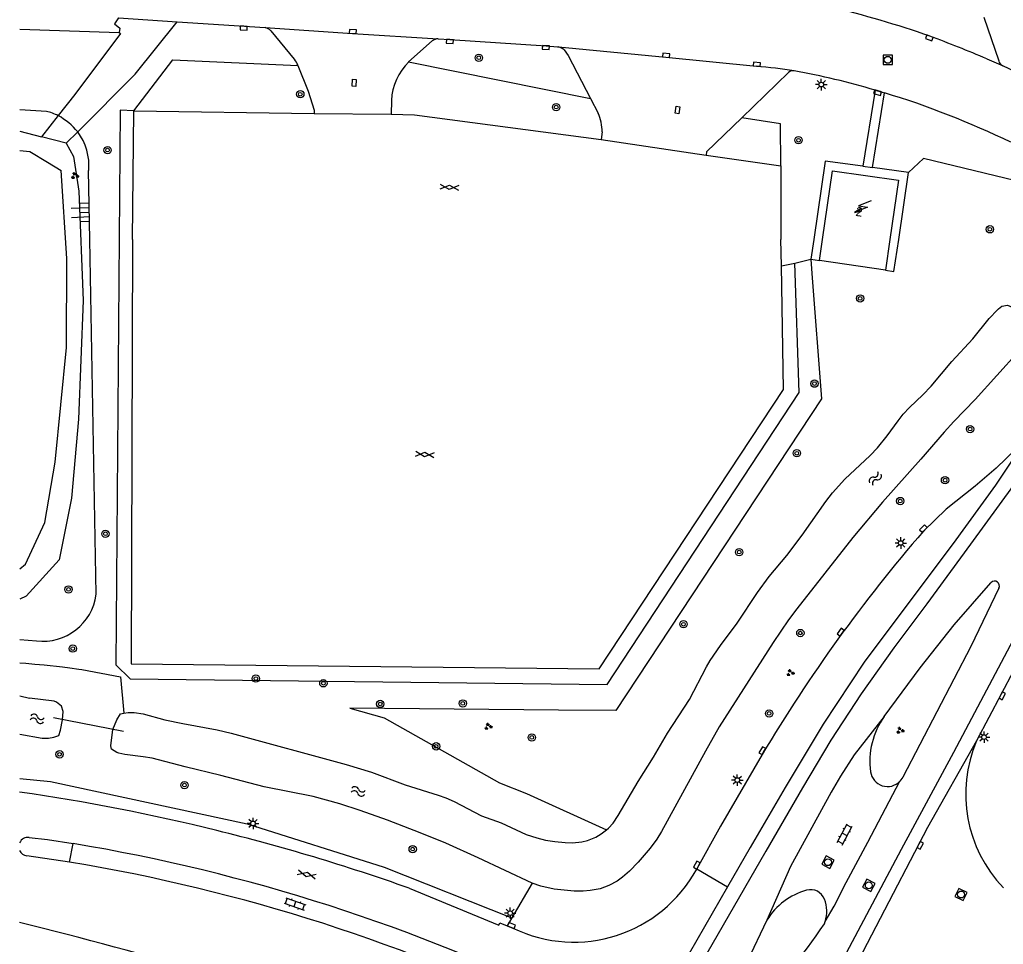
# Model space of a CAD drawing. Extents: x 135999 to 138000, y 396000 to 398501.
# Drawn here: x 136000 to 136106.9, y 397923.4 to 398023.9 of the extents above; entities that cross this region are included whole.
import ezdxf

# ---------------------------------------------------------------- set-up
doc = ezdxf.new("R2010")
doc.units = 0
for name, color, linetype in [('gg-afsc-hekwerk', 7, 'Continuous'), ('gg-anno-huisnummerreeks BGT', 7, 'Continuous'), ('gg-bbg-hoofdgebouw', 7, 'Continuous'), ('gg-knt-BGT kruinlijn', 7, 'Continuous'), ('gg-knt-verharding', 7, 'Continuous'), ('gg-knt-verharding nz', 7, 'Continuous'), ('gg-kntw-bovenkant insteek waterloop', 7, 'Continuous'), ('gg-kwrk-duiker nz buis', 7, 'Continuous'), ('gt-grn-groengrens', 7, 'Continuous'), ('gt-symb-boom', 7, 'Continuous'), ('gt-symb-gesloten verharding', 7, 'Continuous'), ('gt-symb-groenvak', 7, 'Continuous'), ('gt-symb-klinker verharding', 7, 'Continuous'), ('gt-symb-kolk', 7, 'Continuous'), ('gt-symb-kolk center center', 7, 'Continuous'), ('gt-symb-lichtmast', 7, 'Continuous'), ('gt-symb-rioolschacht', 7, 'Continuous'), ('gt-symb-talud symbool', 7, 'Continuous'), ('gt-symb-trafo symbool', 7, 'Continuous'), ('gt-symb-watersymbool', 7, 'Continuous'), ('gx-grn-maaiveld', 7, 'Continuous')]:
    doc.layers.add(name, color=color, linetype=linetype)

# ---------------------------------------------------------------- blocks, each defined once
blk = doc.blocks.new('gt0-KOLK')
at = {"layer": 'gt-symb-kolk'}
blk.add_lwpolyline([(0, 0), (0.38, 0), (0.38, 0.4), (-0.38, 0.4), (-0.38, 0), (0, 0)], dxfattribs=at)
blk = doc.blocks.new('gt0-RS')
at = {"layer": 'gt-symb-rioolschacht'}
blk.add_lwpolyline([(-0.5, -0.5), (0.5, -0.5), (0.5, 0.5), (-0.5, 0.5)], close=True, dxfattribs=at)
blk.add_circle((0, 0), 0.375, dxfattribs=at)
blk = doc.blocks.new('gt0-BOOM')
at = {"layer": 'gt-symb-boom'}
for radius in [0.4, 0.2]:
    blk.add_circle((0, 0), radius, dxfattribs=at)
blk = doc.blocks.new('gt0-LMAST')
at = {"layer": 'gt-symb-lichtmast'}
for p, q in [((-0.18, 0.17), (-0.45, 0.44)), ((-0.01, 0.25), (-0.01, 0.62)), ((0.17, 0.17), (0.44, 0.44)), ((-0.26, 0), (-0.63, 0)), ((-0.18, -0.18), (-0.45, -0.45)), ((-0.01, -0.25), (-0.01, -0.63)), ((0.44, -0.45), (0.17, -0.18)), ((0.24, 0), (0.62, 0))]:
    blk.add_line(p, q, dxfattribs=at)
blk.add_circle((-0.01, 0), 0.25, dxfattribs=at)
blk = doc.blocks.new('gt0-HSP')
at = {"layer": 'gt-symb-trafo symbool'}
for points in [[(0.77, 0.75), (-0.53, 0), (0.47, 0), (-0.83, -0.75)], [(-0.22, -0.24), (-0.83, -0.75), (-0.08, -0.48)]]:
    blk.add_lwpolyline(points, dxfattribs=at)
blk = doc.blocks.new('gt0-GRVAK')
at = {"layer": 'gt-symb-groenvak'}
for p, q in [((-0.11, 0.19), (-0.23, 0.24)), ((-0.18, 0.15), (0.09, 0.15)), ((-0.09, 0.21), (-0.16, 0.32)), ((-0.05, 0.21), (-0.05, 0.39)), ((0, 0.21), (0.06, 0.32)), ((0.02, 0.19), (0.13, 0.24)), ((0.26, -0.05), (0.2, 0.06)), ((0.3, -0.05), (0.3, 0.13)), ((0.35, -0.05), (0.41, 0.06)), ((-0.24, -0.23), (-0.36, -0.18)), ((-0.32, -0.26), (-0.05, -0.26)), ((-0.23, -0.21), (-0.29, -0.1)), ((-0.18, -0.2), (-0.18, -0.02)), ((-0.14, -0.21), (-0.07, -0.1)), ((-0.12, -0.23), (0, -0.18)), ((0.24, -0.07), (0.12, -0.02)), ((0.17, -0.11), (0.44, -0.11)), ((0.37, -0.07), (0.49, -0.02))]:
    blk.add_line(p, q, dxfattribs=at)
blk = doc.blocks.new('gt0-WA')
at = {"layer": 'gt-symb-watersymbool'}
for centre, start, end in [((-0.32, 0.02), 28.0725, 151.9275), ((0.43, 0.42), 208.0725, 331.9275), ((-0.32, -0.43), 28.0725, 151.9275), ((0.43, -0.03), 208.0725, 331.9275)]:
    blk.add_arc(centre, 0.425, start, end, dxfattribs=at)
blk = doc.blocks.new('gt0-KL1')
at = {"layer": 'gt-symb-klinker verharding'}
for p, q in [((-1.15, 0.3), (1.15, 0.3)), ((-1, -0.3), (-1, 0.3)), ((-0.5, 0.3), (-0.5, 0.45)), ((0, -0.3), (0, 0.3)), ((0.5, 0.3), (0.5, 0.45)), ((1, -0.3), (1, 0.3)), ((-1.15, -0.3), (1.15, -0.3)), ((-0.5, -0.45), (-0.5, -0.3)), ((0.5, -0.45), (0.5, -0.3))]:
    blk.add_line(p, q, dxfattribs=at)
blk = doc.blocks.new('gt0-KOLKCC')
at = {"layer": 'gt-symb-kolk center center'}
blk.add_lwpolyline([(-0.38, 0.2), (0.38, 0.2), (0.38, -0.2), (-0.38, -0.2)], close=True, dxfattribs=at)
blk = doc.blocks.new('gt0-TALUD_1')
at = {"layer": 'gt-symb-talud symbool'}
for p, q in [((-1, -1), (-1, 0)), ((-0.5, -2), (-0.5, 0)), ((0, -1), (0, 0)), ((0.5, -2), (0.5, 0)), ((1, -1), (1, 0))]:
    blk.add_line(p, q, dxfattribs=at)
blk = doc.blocks.new('gt0-GESVH1')
at = {"layer": 'gt-symb-gesloten verharding'}
for p, q in [((-0.99, -0.26), (0.01, 0.24)), ((0.01, -0.26), (-0.99, 0.24)), ((0.01, 0.24), (1.01, -0.26)), ((1.01, 0.24), (0.01, -0.26))]:
    blk.add_line(p, q, dxfattribs=at)

msp = doc.modelspace()

# ---------------------------------------------------------------- linework, layer by layer
at = {"layer": 'gg-afsc-hekwerk'}
for p, q in [((136012.26, 398000), (136012.42, 398013.97)), ((136012.42, 398013.97), (136032.03, 398013.7)), ((136032.03, 398013.7), (136040.38, 398013.61)), ((136063.22, 398010.86), (136074.64, 398009.18)), ((136074.64, 398009.18), (136082.77, 398007.99)), ((136082.77, 398007.99), (136082.77, 398000)), ((136082.82, 397997.13), (136082.77, 398000))]:
    msp.add_line(p, q, dxfattribs=at)
for points in [[(136040.38, 398013.61), (136042.93, 398013.56), (136063.22, 398010.86)], [(136012.26, 398000), (136012.12, 397953.9), (136063.02, 397953.34), (136083.06, 397983.69), (136082.82, 397997.13)]]:
    msp.add_lwpolyline(points, dxfattribs=at)
at = {"layer": 'gg-bbg-hoofdgebouw'}
for p, q in [((136086.97, 397997.71), (136087.3, 398000)), ((136094.6, 398000), (136094.12, 397996.68)), ((136094.12, 397996.68), (136086.97, 397997.71))]:
    msp.add_line(p, q, dxfattribs=at)
msp.add_lwpolyline([(136087.3, 398000), (136088.36, 398007.47), (136095.54, 398006.45), (136094.6, 398000)], dxfattribs=at)
at = {"layer": 'gg-knt-BGT kruinlijn'}
for p, q in [((136000, 398014.13), (136002.9, 398013.93)), ((136007.64, 398000), (136007.5, 398007.51)), ((136008.32, 397961.45), (136007.64, 398000)), ((136000, 397956.55), (136001.82, 397956.38))]:
    msp.add_line(p, q, dxfattribs=at)
for centre, radius, start, end in [((136001.5, 398008.08), 6.01, 63.3854, 76.5347), ((136000.39, 398006.73), 7.73, 39.9839, 60.5062), ((136001.49, 398008.06), 6.04, 354.7149, 37.0242), ((136002.49, 397962.22), 5.88, 263.4611, 352.473)]:
    msp.add_arc(centre, radius, start, end, dxfattribs=at)
at = {"layer": 'gg-knt-verharding'}
for p, q in [((136010.74, 398024.07), (136017.13, 398023.65)), ((136017.13, 398023.65), (136026.69, 398023.03)), ((136106.48, 398019.36), (136104.87, 398024.11)), ((136027.31, 398022.69), (136029.86, 398019.59)), ((136044.86, 398021.57), (136042.29, 398019.3)), ((136058.48, 398020.93), (136058.59, 398020.92)), ((136105.16, 398019.63), (136106.92, 398018.86)), ((136083.58, 398018.16), (136078.5, 398013.22)), ((136093.03, 398016.23), (136091.67, 398007.98)), ((136093.03, 398016.23), (136094.01, 398015.93)), ((136040.41, 398015.11), (136040.38, 398013.61)), ((136062.05, 398015.32), (136062.89, 398013.74)), ((136092.72, 398007.83), (136094.01, 398015.93)), ((136063.33, 398011.7), (136063.22, 398010.86)), ((136091.67, 398007.98), (136092.72, 398007.83)), ((136096.62, 398007.27), (136092.72, 398007.83)), ((136095.57, 398000), (136096.62, 398007.27)), ((136086.33, 398000), (136086.01, 397997.85)), ((136086.01, 397997.85), (136086.97, 397997.71)), ((136124.7, 397984.79), (136104.03, 397945.52)), ((136005.43, 397932.34), (136000.78, 397933.03)), ((136053, 397925.44), (136053.63, 397925.18)), ((136087.49, 397925.65), (136087.58, 397925.89))]:
    msp.add_line(p, q, dxfattribs=at)
for points in [[(136006.31, 398011.7), (136012.57, 398017.97), (136017.13, 398023.65)], [(136010.74, 398024.07), (136010.3, 398023.44), (136010.9, 398022.95), (136010.83, 398022.48)], [(136026.69, 398023.03), (136036.2, 398022.4), (136045.5, 398021.82)], [(136010.83, 398022.48), (136010.97, 398022.38), (136006.01, 398015.76), (136004.19, 398013.46)], [(136045.5, 398021.82), (136046.78, 398021.72), (136057.23, 398021.05), (136058.48, 398020.93)], [(136058.59, 398020.92), (136070.27, 398019.81), (136080.12, 398018.83)], [(136059.19, 398020.6), (136059.64, 398019.98), (136062.05, 398015.32)], [(136030.26, 398018.91), (136031.37, 398016.11), (136032.03, 398014.05), (136032.03, 398013.7)], [(136106.92, 398018.86), (136109.94, 398017.47), (136113.81, 398015.71)], [(136078.5, 398013.22), (136074.69, 398009.54), (136074.64, 398009.18)], [(136091.67, 398007.98), (136087.59, 398008.5), (136086.33, 398000)], [(136094.12, 397996.68), (136095.06, 397996.54), (136095.57, 398000)], [(136110.49, 397979.9), (136108.36, 397977.24), (136106.16, 397975.14), (136103.87, 397973.18), (136100.75, 397970.69), (136098.25, 397968.31)], [(136094, 397948.17), (136097.89, 397953.45), (136101.59, 397958.13), (136105.6, 397962.71)], [(136106.46, 397962.1), (136103.4, 397955.78), (136096.01, 397941.57), (136095.7, 397941.13)], [(136094, 397948.17), (136090.73, 397944.01), (136089.24, 397941.68), (136088.24, 397939.95), (136083.8, 397931.86), (136081.25, 397926.05)], [(136104.03, 397945.52), (136098.71, 397936.11), (136087.46, 397914.54)], [(136080.72, 397944.05), (136076.19, 397936.26), (136073.61, 397931.6)], [(136087.58, 397925.89), (136088.54, 397927.55), (136089.86, 397930.14), (136092.21, 397934.52), (136095.7, 397941.13)], [(136001.04, 397935.03), (136003.04, 397934.8), (136005.82, 397934.36)], [(136042.34, 397929.52), (136052.11, 397925.48), (136052.21, 397925.76), (136053, 397925.44)], [(136081.25, 397926.05), (136079.1, 397921.54), (136078, 397918.71)]]:
    msp.add_lwpolyline(points, dxfattribs=at)
for centre, radius, start, end in [((136062.69, 397918.38), 109.87, 70.7185, 76.6324), ((136026.48, 398021.9), 1.14, 43.5667, 79.3684), ((136045.56, 398020.7), 1.12, 93.1193, 128.5822), ((136049.62, 397888.86), 142.07, 66.987, 69.6752), ((136058.44, 398019.93), 0.999, 41.5849, 81.1942), ((136026.88, 398017.37), 3.72, 24.4328, 36.6234), ((136107.34, 398019.67), 0.919, 199.6516, 242.2031), ((136046.66, 398014.82), 6.25, 134.2447, 177.326), ((136071.17, 397928.13), 91.14, 81.7794, 84.3647), ((136084.12, 398017.47), 0.873, 84.4174, 127.9116), ((136067.33, 397928.13), 91.77, 73.7383, 79.4053), ((136067.46, 397927.69), 92.15, 64.0676, 73.2512), ((136057.64, 398011.52), 5.7, 1.75, 22.8426), ((136227.75, 397856.31), 171.21, 139.1438, 149.1738), ((136105.99, 397962.35), 0.532, 331.9646, 137.4019), ((136100.75, 397943.3), 8.32, 144.2118, 187.9846), ((136117.53, 397939.74), 14.68, 156.8448, 223.8901), ((136094.35, 397942.42), 1.86, 188.3089, 316.3152), ((135968.63, 397721.78), 220.42, 76.1418, 81.8189), ((136000.91, 397934.03), 1.01, 82.5444, 155.0687), ((135968.53, 397721.29), 220.92, 70.4807, 76.1454), ((135973.7, 397741.02), 195.99, 63.8131, 80.5683), ((136000.91, 397934.03), 1.01, 204.9744, 262.2367), ((135974.1, 397742.38), 192.53, 63.7721, 80.6335), ((136060.25, 397938.87), 15.21, 244.1931, 331.4267), ((136087.52, 397922.2), 7.36, 105.4487, 148.4144), ((136086.01, 397927.76), 1.59, 20.1006, 106.3448), ((136084.13, 397926.99), 3.62, 342.3175, 21.3792), ((135868.06, 397396.3), 545.69, 71.5361, 76.0083), ((136031.65, 397962.93), 67.14, 315.3209, 326.2715)]:
    msp.add_arc(centre, radius, start, end, dxfattribs=at)
at = {"layer": 'gg-knt-verharding nz'}
for p, q in [((136005.43, 397932.34), (136005.82, 397934.36)), ((136073.61, 397931.6), (136076.97, 397929.66))]:
    msp.add_line(p, q, dxfattribs=at)
for points in [[(136133.66, 398020.2), (136129.13, 398011.58), (136124.53, 398002.86), (136120.77, 397995.74), (136116.04, 397986.8), (136112.34, 397979.91), (136110.3, 397976.61), (136108.04, 397973.29), (136103.39, 397966.89), (136098.64, 397960.43), (136095.04, 397955.63), (136091.5, 397950.64), (136088.18, 397945.61), (136085.13, 397940.41), (136081.14, 397933.52), (136074.17, 397921.46), (136068.17, 397911.11), (136063.18, 397902.51), (136055.15, 397888.66), (136053.29, 397885.45)], [(136064.93, 397878.63), (136068.53, 397884.76), (136073.62, 397893.38), (136078.57, 397901.93), (136084.5, 397912.43), (136088.33, 397919.55), (136095.89, 397933.74), (136101.55, 397944.31), (136109.04, 397958.4), (136117.47, 397974.24), (136123.12, 397984.88), (136131.17, 398000.05), (136140.42, 398017.6)], [(136110.49, 397979.9), (136106.08, 397973.32), (136101.49, 397966.96), (136096.67, 397960.56), (136091.8, 397954.07), (136087.36, 397947.34), (136083.23, 397940.47), (136079.44, 397933.92), (136076.97, 397929.66)], [(136076.97, 397929.66), (136070.28, 397918.08), (136066.22, 397910.86), (136054.61, 397890.64)]]:
    msp.add_lwpolyline(points, dxfattribs=at)
at = {"layer": 'gg-kntw-bovenkant insteek waterloop'}
for p, q in [((136106.43, 397992.47), (136106.44, 397992.47)), ((136000, 397950.4), (136001.08, 397950.18)), ((136000, 397946.26), (136002.43, 397945.81))]:
    msp.add_line(p, q, dxfattribs=at)
for points in [[(136106.44, 397992.47), (136106.8, 397992.77), (136107.41, 397992.87), (136108.32, 397992.46), (136109.07, 397991.61), (136109.35, 397990.58), (136109.35, 397990.29)], [(136095.5, 397980.3), (136096.06, 397981.01), (136096.74, 397981.74), (136098.18, 397983.13), (136099.09, 397984.08), (136101.36, 397986.74), (136103.62, 397989.21), (136105.41, 397991.43), (136106.32, 397992.37), (136106.43, 397992.47)], [(136108.58, 397987.84), (136103.9, 397982.6), (136101.58, 397980.21), (136100.52, 397979.06), (136097.97, 397976.13), (136093.8, 397971.45), (136090.59, 397967.61), (136084.48, 397959.87), (136083.59, 397958.68), (136081.91, 397956.2), (136076.06, 397947.03), (136074.55, 397944.41), (136069.79, 397935.69), (136069.26, 397934.84), (136068.55, 397933.86), (136067.26, 397932.34), (136066.31, 397931.38), (136065.56, 397930.73), (136064.95, 397930.29), (136064.07, 397929.81), (136063.13, 397929.46), (136062.02, 397929.25), (136061.27, 397929.19), (136060.28, 397929.2), (136058.11, 397929.41), (136056.66, 397929.72), (136055.72, 397930.06), (136055.72, 397930.06)], [(136063.79, 397935.85), (136064.02, 397936.03), (136064.52, 397936.58), (136065.07, 397937.42), (136067.23, 397941.11), (136068.92, 397943.75), (136070.42, 397946.35), (136072.83, 397950.01), (136074.68, 397953.55), (136075.08, 397954.24), (136076.2, 397955.89), (136078, 397958.3), (136080.22, 397961.66), (136081.49, 397963.38), (136083.42, 397965.68), (136085.09, 397967.87), (136087.66, 397971.54), (136088.37, 397972.46), (136089.71, 397973.95), (136092.48, 397976.54), (136093.27, 397977.36), (136094.33, 397978.67), (136095.5, 397980.3)], [(136002.43, 397945.81), (136003.15, 397945.82), (136003.71, 397945.91), (136004.27, 397946.11), (136004.43, 397946.68), (136004.65, 397947.82), (136004.74, 397948.71), (136004.54, 397949.31), (136003.99, 397949.74), (136003.74, 397949.83), (136001.08, 397950.18)], [(136010.12, 397946.75), (136010.56, 397947.81), (136010.98, 397948.46), (136011.32, 397948.53)], [(136011.32, 397948.53), (136011.79, 397948.62), (136012.46, 397948.62), (136013.43, 397948.47), (136015.79, 397947.82), (136017.74, 397947.42), (136021.47, 397946.73), (136022.99, 397946.37), (136035.51, 397942.94), (136038.24, 397942.12), (136041.93, 397940.75), (136045.5, 397939.63), (136046.32, 397939.33), (136047.24, 397938.93), (136050.22, 397937.36), (136052.34, 397936.6), (136055.07, 397935.36), (136056.21, 397934.98), (136057.18, 397934.75), (136058.17, 397934.59), (136059.3, 397934.47), (136060.11, 397934.45), (136061.11, 397934.54), (136061.74, 397934.68), (136062.66, 397935.06), (136063.23, 397935.41), (136063.79, 397935.85)], [(136034.8, 397938.68), (136031.91, 397939.47), (136026.59, 397940.53), (136021.87, 397941.77), (136017.98, 397942.7), (136014.39, 397943.63), (136013.42, 397943.8), (136011.44, 397944.04), (136010.79, 397944.18), (136010.58, 397944.27), (136009.98, 397944.63), (136009.9, 397944.99), (136010.12, 397946.75)], [(136055.72, 397930.06), (136049.86, 397932.83), (136046.33, 397934.4), (136043.55, 397935.53), (136039.98, 397936.9), (136037.03, 397937.95), (136034.8, 397938.68)]]:
    msp.add_lwpolyline(points, dxfattribs=at)
at = {"layer": 'gg-kwrk-duiker nz buis'}
msp.add_line((136011.28, 397946.53), (136003.66, 397948.01), dxfattribs=at)
at = {"layer": 'gt-grn-groengrens'}
for p, q in [((136000, 398022.85), (136010.83, 398022.48)), ((136042.29, 398019.3), (136062.05, 398015.32)), ((136012.42, 398013.97), (136010.92, 398014.04)), ((136082.72, 398012.56), (136078.5, 398013.22)), ((136082.77, 398007.99), (136082.72, 398012.56)), ((136082.82, 397997.13), (136084.29, 397997.41)), ((136084.29, 397997.41), (136086.01, 397997.85)), ((136086.01, 397997.85), (136086.13, 397996.29)), ((136055.72, 397930.06), (136053.51, 397926.31)), ((136053.51, 397926.31), (136053, 397925.44))]:
    msp.add_line(p, q, dxfattribs=at)
for points in [[(136012.42, 398013.97), (136016.67, 398019.52), (136030.26, 398018.91)], [(136010.92, 398014.04), (136010.47, 397953.78), (136012, 397952.27), (136063.86, 397951.65), (136084.74, 397983.36), (136084.29, 397997.41)], [(136109.35, 397990.29), (136114.71, 397998.61), (136111.87, 398003.84), (136109.34, 398006.12), (136098.26, 398008.81), (136096.62, 398007.27)], [(136086.13, 397996.29), (136087.17, 397982.67), (136064.82, 397948.82), (136058.58, 397948.87), (136035.9, 397949.09), (136039.63, 397948.02), (136052.16, 397940.98), (136055.12, 397939.79), (136063.79, 397935.85)], [(136000, 397954.01), (136000.66, 397953.95), (136001.65, 397953.86), (136002.65, 397953.77), (136002.65, 397953.77), (136004.64, 397953.56), (136004.64, 397953.55), (136005.46, 397953.45), (136006.45, 397953.31), (136006.76, 397953.26), (136010.97, 397952.49), (136011.32, 397948.53)], [(136000, 397941.42), (136003.34, 397941.09), (136024.72, 397936.5), (136039.63, 397931.79), (136053.51, 397926.31)]]:
    msp.add_lwpolyline(points, dxfattribs=at)
at = {"layer": 'gx-grn-maaiveld'}
for p, q in [((136004.19, 398013.46), (136002.37, 398011.15)), ((136000, 398011.77), (136002.37, 398011.15)), ((136005.06, 398010.45), (136002.37, 398011.15)), ((136006.31, 398011.7), (136005.06, 398010.45)), ((136000, 398009.68), (136001.12, 398009.56)), ((136001.12, 398009.56), (136003.02, 398008.4)), ((136003.02, 398008.4), (136004.5, 398007.51))]:
    msp.add_line(p, q, dxfattribs=at)
for points in [[(136005.06, 398010.45), (136005.85, 398009.01), (136006.44, 398005.24), (136006.91, 397993.37), (136006.4, 397980.49), (136005.65, 397971.88), (136004.31, 397965.19), (136000.72, 397961.26), (136000, 397960.92)], [(136000, 397964.2), (136000.64, 397964.72), (136002.74, 397969.26), (136003.87, 397975.8), (136005.09, 397988.27), (136005.12, 397997.92), (136004.5, 398007.51)]]:
    msp.add_lwpolyline(points, dxfattribs=at)

# ---------------------------------------------------------------- block references
at = {"layer": 'gt-symb-boom', "rotation": 90}
msp.add_blockref('gt0-BOOM', (136049.92, 398019.74), dxfattribs=at)
at = {"layer": 'gt-symb-boom'}
for p in [(136030.51, 398015.79), (136058.33, 398014.38), (136084.68, 398010.79), (136009.56, 398009.71), (136105.49, 398001.11), (136091.38, 397993.6), (136086.41, 397984.34), (136103.33, 397979.4), (136084.49, 397976.78), (136100.61, 397973.85), (136095.74, 397971.58), (136009.32, 397968.02), (136078.23, 397966.03), (136005.31, 397961.98), (136072.17, 397958.2), (136084.88, 397957.24), (136005.77, 397955.55), (136025.68, 397952.29), (136033.02, 397951.78), (136039.2, 397949.53), (136048.18, 397949.59), (136081.48, 397948.5), (136055.68, 397945.89), (136004.34, 397944.06), (136045.28, 397944.93), (136017.91, 397940.71), (136042.73, 397933.76)]:
    msp.add_blockref('gt0-BOOM', p, dxfattribs=at)
at = {"layer": 'gt-symb-gesloten verharding'}
for p, rotation in [((136046.72, 398005.68), -3.84074707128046), ((136044.04, 397976.65), -3.8407470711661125), ((136031.21, 397931.01), -13.8834180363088)]:
    msp.add_blockref('gt0-GESVH1', p, dxfattribs=dict(at, rotation=rotation))
at = {"layer": 'gt-symb-groenvak'}
for p in [(136005.99, 398006.93), (136083.78, 397952.91), (136050.94, 397947.09), (136095.72, 397946.66)]:
    msp.add_blockref('gt0-GRVAK', p, dxfattribs=at)
at = {"layer": 'gt-symb-klinker verharding'}
for p, rotation in [((136089.7, 397935.36), 62.23078730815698), ((136029.94, 397927.8), -18.960251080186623)]:
    msp.add_blockref('gt0-KL1', p, dxfattribs=dict(at, rotation=rotation))
at = {"layer": 'gt-symb-kolk'}
for p, rotation in [((136024.37, 398023.17), 176.26107557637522), ((136036.2, 398022.4), -3.7389244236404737), ((136046.78, 398021.72), 176.31744685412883), ((136098.97, 398022.09), 159.58185049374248), ((136057.23, 398021.05), 176.31744685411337), ((136070.27, 398019.81), -5.130870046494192), ((136080.12, 398018.83), -5.658396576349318), ((136093.33, 398016.14), 162.88955834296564), ((136098.4, 397968.45), 44.35170201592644), ((136089.43, 397957.22), 53.989474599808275), ((136106.66, 397950.52), -117.97472992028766), ((136080.92, 397944.36), 59.20328608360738), ((136097.74, 397934.26), -117.38497058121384), ((136073.8, 397931.93), 61.233044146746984), ((136053.4, 397925.27), -22.38636556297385)]:
    msp.add_blockref('gt0-KOLK', p, dxfattribs=dict(at, rotation=rotation))
at = {"layer": 'gt-symb-kolk center center'}
for p, rotation in [((136036.37, 398017.02), 87.3036293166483), ((136071.53, 398014.07), 82.94505183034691)]:
    msp.add_blockref('gt0-KOLKCC', p, dxfattribs=dict(at, rotation=rotation))
at = {"layer": 'gt-symb-lichtmast'}
for p in [(136087.16, 398016.83), (136095.8, 397967.02), (136104.86, 397945.93), (136078.03, 397941.26), (136025.38, 397936.55), (136053.34, 397926.8)]:
    msp.add_blockref('gt0-LMAST', p, dxfattribs=at)
at = {"layer": 'gt-symb-rioolschacht'}
msp.add_blockref('gt0-RS', (136094.38, 398019.52), dxfattribs=at)
for p, rotation in [((136087.88, 397932.34), 61.89717643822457), ((136092.32, 397929.82), 61.89717643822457), ((136102.35, 397928.83), -25.667875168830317)]:
    msp.add_blockref('gt0-RS', p, dxfattribs=dict(at, rotation=rotation))
at = {"layer": 'gt-symb-talud symbool', "xscale": 0.9996849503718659, "yscale": 0.9996849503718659, "rotation": -87.87890360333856}
msp.add_blockref('gt0-TALUD_1', (136007.6, 398002.98), dxfattribs=at)
at = {"layer": 'gt-symb-trafo symbool', "rotation": -8.049061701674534}
msp.add_blockref('gt0-HSP', (136091.71, 398003.57), dxfattribs=at)
at = {"layer": 'gt-symb-watersymbool'}
for p, rotation in [((136092.99, 397973.99), 52.14510603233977), ((136001.85, 397947.93), -9.321060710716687), ((136036.75, 397940.05), -9.321060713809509)]:
    msp.add_blockref('gt0-WA', p, dxfattribs=dict(at, rotation=rotation))

# ---------------------------------------------------------------- texts
at = {"layer": 'gg-anno-huisnummerreeks BGT'}
msp.add_text('2', height=1, rotation=352, dxfattribs=at).set_placement((136090.84, 398002.57))

doc.saveas('drawing.dxf')
